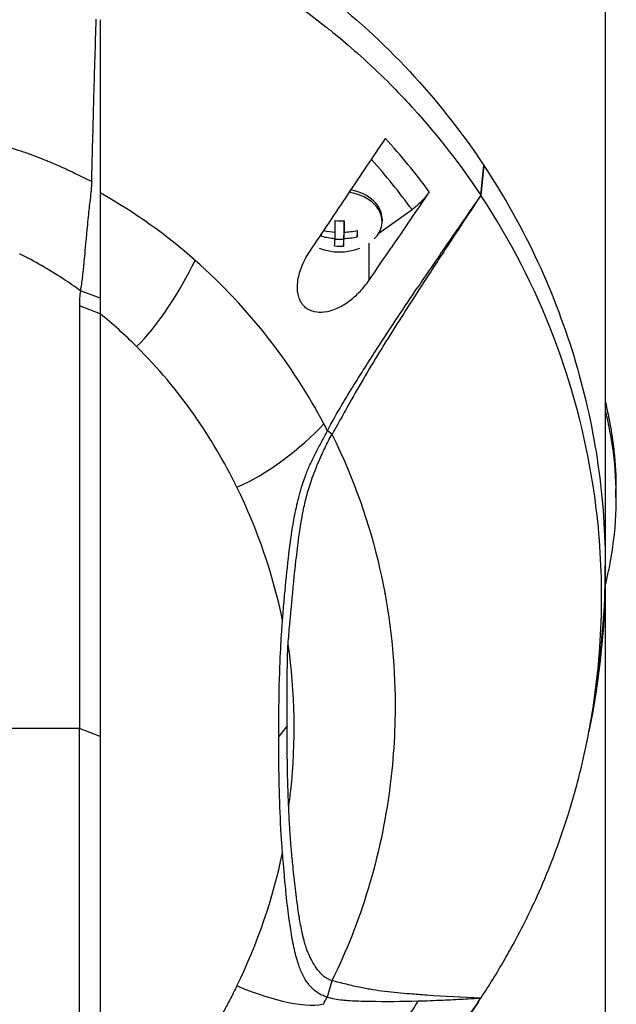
# Model space of a CAD drawing. Header units: millimetres. Extents: x 0 to 4378, y 0 to 2376.
# Tile 279 of 340: x 2226 to 2275, y 1161 to 1241. Entities that reach past the tile are written whole.
import ezdxf

# ---------------------------------------------------------------- set-up
doc = ezdxf.new("R2010")
doc.units = ezdxf.units.MM
doc.header["$LTSCALE"] = 0.2

# ---------------------------------------------------------------- blocks, each defined once
blk = doc.blocks.new('A$C547ff27e')
for p, q in [((59, 668.4), (59, 520)), ((48.929, 624.395), (49.171, 626.82)), ((49.182, 626.804), (48.937, 624.392)), ((49.182, 626.804), (49.171, 626.82)), ((40.687, 621.338), (43.37, 623.235)), ((37.876, 622.34), (37.869, 622.099)), ((40.95, 622.484), (40.95, 622.272)), ((37.131, 621.424), (37.131, 620.91)), ((37.855, 621.587), (37.834, 620.818)), ((37.869, 621.586), (37.855, 621.587)), ((37.855, 621.587), (37.855, 620.9)), ((37.869, 622.099), (37.869, 621.413)), ((38.943, 621.554), (38.943, 621.044)), ((37.834, 620.818), (37.128, 620.827)), ((37.834, 620.818), (37.834, 620.29)), ((39.904, 617.536), (39.904, 620.531)), ((39.904, 617.535), (39.904, 617.535)), ((18.145, 616.076), (16.552, 616.68)), ((16.474, 615.46), (16.474, 581.255)), ((18.145, 614.814), (16.474, 615.46)), ((18.145, 614.814), (18.146, 580.608)), ((36.898, 605.059), (36.536, 605.343)), ((38.668, 601.019), (38.668, 601.019)), ((59.861, 599.937), (59.861, 600.644)), ((40.215, 596.339), (40.215, 596.338)), ((33.837, 593.425), (33.836, 593.425)), ((58.986, 592.853), (58.986, 592.852)), ((58.492, 586.494), (58.193, 584.224)), ((16.474, 581.255), (5.014, 581.255)), ((16.474, 547.048), (16.474, 581.255)), ((18.146, 580.608), (16.474, 581.255)), ((33.271, 581.476), (32.59, 580.608)), ((18.146, 580.608), (18.145, 546.401)), ((41.422, 575.38), (41.421, 575.379)), ((41.426, 575.412), (41.427, 575.413)), ((32.808, 570.787), (32.808, 570.787)), ((36.896, 560.855), (36.504, 559.526)), ((45.734, 559.253), (45.734, 559.253))]:
    blk.add_line(p, q)
for centre, radius, start, end in [((37.5, 624.337), 4.52, 248.7153, 291.30349), ((0, 594.2), 59, 351.94051, 0.23936), ((0, 594.2), 41.225, 357.17062, 357.17364), ((0, 594.2), 41.725, 354.29335, 354.29643), ((0, 594.2), 42.5, 350.05615, 350.05927), ((0, 594.2), 41.225, 321.48922, 321.48935), ((0, 594.2), 41.725, 319.88855, 319.88869), ((0, 594.2), 42.5, 317.44319, 317.44334), ((0, 594.2), 59, 323.79064, 323.79068)]:
    blk.add_arc(centre, radius, start, end)
for centre, major_axis, ratio, start_param, end_param in [((28.395, 611.436), (-20.282, 28.61), 0.599718, 4.750751, 4.910369), ((27.7, 610.842), (-19.378, 27.638), 0.591246, 4.746501, 4.901906), ((37.5, 626.727), (5.5, 0), 0.707107, 0.057613, 0.057622), ((37.5, 622.272), (3.45, 0), 0.707107, 5.668245, 7.615338), ((37.5, 622.484), (3.45, 0), 0.707107, 0, 1.294245), ((37.138, 624.342), (-0.062, -4.505), 0.013709, 0.866046, 1.113193), ((37.528, 625.362), (-4.279, 0.117), 0.706974, 1.505395, 1.674966), ((37.862, 624.332), (0.062, 4.505), 0.013709, 4.007639, 4.254785), ((37.507, 624.593), (-4.503, 0.123), 0.706974, 1.30569, 1.509627), ((37.507, 624.593), (-4.503, 0.123), 0.706974, 1.670734, 1.917881), ((38.95, 624.317), (0.059, 4.28), 0.013709, 3.842299, 4.01187), ((36.05, 624.356), (-0.059, -4.28), 0.013709, 0.700706, 0.76324), ((37.493, 624.08), (4.503, -0.123), 0.706974, 4.404073, 4.65122), ((37.138, 624.342), (-0.062, -4.505), 0.013709, 0.457792, 0.704938), ((37.862, 624.332), (0.062, 4.505), 0.013709, 3.599384, 3.846531), ((37.493, 624.08), (4.503, -0.123), 0.706974, 4.812327, 5.059474), ((37.472, 623.311), (4.279, -0.117), 0.706974, 4.646988, 4.816559), ((-1080.39, 1294.856), (-1508.743, -2133.684), 0.5, 1.606688, 1.6079), ((32.256, 615.562), (-15.783, 0), 0.707088, 6.182869, 6.292314), ((-38.176, 525.303), (50.802, 93.208), 0.584526, 6.113536, 6.176367), ((-40.988, 584.627), (82.462, 1.556), 0.710539, 0.334686, 0.345134), ((7.261, 605.956), (12.855, 29.81), 0.938918, 5.009699, 5.009719), ((-47.538, 570.79), (-79.717, -22.186), 0.738727, 3.091652, 3.278177), ((-46.57, 590.111), (78.763, -21.819), 0.743337, 6.144865, 6.332544), ((31.044, 571.591), (-3.119, 0), 0.707107, 2.074334, 2.074348), ((37.5, 561.673), (-1.5, 0), 0.707107, 4.534188, 4.534524), ((-41.665, 579.548), (83.135, -0.014), 0.707141, 5.925311, 5.935893)]:
    blk.add_ellipse(centre, major_axis=major_axis, ratio=ratio, start_param=start_param, end_param=end_param)
for points, knots in [([(18.222, 650.33), (19.977, 649.759), (21.681, 649.111), (23.331, 648.401), (24.981, 647.691), (26.575, 646.917), (28.109, 646.086), (31.176, 644.425), (33.996, 642.542), (36.572, 640.507), (39.148, 638.472), (41.482, 636.284), (43.577, 633.989), (45.671, 631.694), (47.528, 629.292), (49.171, 626.82)], [-1, -1, -1, -1, -0.875, -0.875, -0.875, -0.75, -0.75, -0.75, -0.5, -0.5, -0.5, -0.25, -0.25, -0.25, 0, 0, 0, 0]), ([(18.141, 647.834), (19.748, 647.307), (21.452, 646.67), (23.225, 645.905), (23.852, 645.635), (24.665, 645.273), (25.646, 644.796), (26.87, 644.201), (27.632, 643.785), (27.98, 643.596), (28.95, 643.07), (29.689, 642.635), (30.223, 642.313), (30.955, 641.873), (31.672, 641.419), (32.373, 640.954), (33.776, 640.024), (35.118, 639.047), (36.399, 638.033), (36.439, 638.002), (36.449, 637.994), (36.474, 637.974), (37.271, 637.341), (38.509, 636.333), (40.063, 634.883), (41.569, 633.476), (42.634, 632.342), (43.365, 631.54), (43.402, 631.498), (43.465, 631.43), (43.515, 631.375), (45.41, 629.277), (47.234, 626.949), (48.929, 624.395)], [-1, -1, -1, -1, -0.875, -0.875, -0.875, -0.8125, -0.8125, -0.8125, -0.75, -0.75, -0.75, -0.6875, -0.6875, -0.6875, -0.625, -0.625, -0.625, -0.5000062, -0.5000062, -0.5000062, -0.4961503, -0.4961503, -0.4961503, -0.375, -0.375, -0.375, -0.2500563, -0.2500563, -0.2500563, -0.243637, -0.243637, -0.243637, 0, 0, 0, 0]), ([(17.495, 626.584), (17.52, 627.571), (17.546, 628.556), (17.598, 630.53), (17.625, 631.518), (17.709, 634.545), (17.768, 636.59), (17.831, 638.635)], [0.000002, 0.000002, 0.000002, 0.000002, 0.303764, 0.303764, 0.607969, 0.607969, 1.235162, 1.235162, 1.235162, 1.235162]), ([(18.145, 638.605), (18.145, 636.156), (18.145, 633.773), (18.145, 631.442), (18.145, 629.112), (18.145, 626.833), (18.143, 624.588)], [0.3954379, 0.3954379, 0.3954379, 0.3954379, 0.6978194, 0.6978194, 0.6978194, 0.9999999, 0.9999999, 0.9999999, 0.9999999]), ([(2.91, 629.793), (3.568, 629.727), (4.221, 629.639), (4.87, 629.539), (5.52, 629.438), (6.166, 629.327), (6.808, 629.207), (6.947, 629.181), (7.085, 629.154), (7.223, 629.128), (7.726, 629.03), (8.226, 628.926), (8.723, 628.813), (8.927, 628.767), (9.132, 628.72), (9.335, 628.67), (9.617, 628.602), (10.042, 628.498), (10.6, 628.339), (10.875, 628.261), (11.181, 628.17), (11.516, 628.061), (11.795, 627.97), (12.094, 627.868), (12.412, 627.752), (12.852, 627.593), (13.328, 627.409), (13.839, 627.2)], [0, 0, 0, 0, 0.1719472, 0.1719472, 0.1719472, 0.3438944, 0.3438944, 0.3438944, 0.3809524, 0.3809524, 0.3809524, 0.5158418, 0.5158418, 0.5158418, 0.5714286, 0.5714286, 0.5714286, 0.7453821, 0.7453821, 0.7453821, 0.830817, 0.830817, 0.830817, 0.9018777, 0.9018777, 0.9018777, 1, 1, 1, 1]), ([(38.215, 624.493), (38.717, 625.241), (39.221, 625.992), (40.224, 627.49), (40.727, 628.24), (41.229, 628.989)], [0, 0, 0, 0, 0.2704602, 0.2704602, 0.5409661, 0.5409661, 0.5409661, 0.5409661]), ([(13.839, 627.2), (14.077, 627.102), (14.39, 626.972), (14.773, 626.804), (15.283, 626.581), (15.585, 626.438), (15.689, 626.389), (16.294, 626.106), (16.886, 625.809), (17.467, 625.501)], [-1, -1, -1, -1, -0.75, -0.75, -0.75, -0.5, -0.5, -0.5, -0.0001638, -0.0001638, -0.0001638, -0.0001638]), ([(17.472, 625.673), (17.472, 625.677), (17.472, 625.681), (17.472, 625.685), (17.473, 625.742), (17.475, 625.799), (17.476, 625.856), (17.478, 625.913), (17.479, 625.97), (17.481, 626.027), (17.482, 626.084), (17.484, 626.141), (17.485, 626.198), (17.486, 626.255), (17.488, 626.312), (17.489, 626.369), (17.491, 626.426), (17.492, 626.483), (17.494, 626.54), (17.494, 626.555), (17.494, 626.569), (17.495, 626.584)], [0.0018334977, 0.0018334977, 0.0018334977, 0.0018334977, 0.001846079, 0.001846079, 0.001846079, 0.0020216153, 0.0020216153, 0.0020216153, 0.0021970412, 0.0021970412, 0.0021970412, 0.0023726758, 0.0023726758, 0.0023726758, 0.0025477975, 0.0025477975, 0.0025477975, 0.0027235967, 0.0027235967, 0.0027235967, 0.0027691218, 0.0027691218, 0.0027691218, 0.0027691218]), ([(49.182, 626.804), (50.865, 624.27), (52.316, 621.659), (53.546, 618.998), (54.776, 616.338), (55.786, 613.626), (56.595, 610.885), (57.403, 608.145), (58.007, 605.374), (58.406, 602.589), (58.805, 599.804), (59, 597.004), (59, 594.204), (58.999, 591.631), (58.829, 589.057), (58.492, 586.494)], [-1, -1, -1, -1, -0.875, -0.875, -0.875, -0.75, -0.75, -0.75, -0.625, -0.625, -0.625, -0.5, -0.5, -0.5, -0.3850838, -0.3850838, -0.3850838, -0.3850838]), ([(17.467, 625.501), (17.456, 625.032), (17.394, 624.58), (17.28, 623.587), (17.228, 623.125), (17.15, 622.377), (17.121, 622.082), (17.077, 621.625), (17.062, 621.459), (17.029, 621.109), (17.013, 620.924), (16.964, 620.375), (16.931, 620.013), (16.874, 619.395), (16.85, 619.134), (16.787, 618.493), (16.748, 618.114), (16.681, 617.564), (16.658, 617.382), (16.608, 617.027), (16.581, 616.851), (16.552, 616.68)], [-1.073424, -1.073424, -1.073424, -1.073424, -0.902098, -0.902098, -0.749165, -0.749165, -0.648905, -0.648905, -0.59156, -0.59156, -0.52565, -0.52565, -0.394132, -0.394132, -0.295251, -0.295251, -0.147629, -0.147629, -0.073806, -0.073806, 0, 0, 0, 0]), ([(17.467, 625.501), (17.468, 625.539), (17.468, 625.558), (17.47, 625.615), (17.471, 625.644), (17.472, 625.673)], [0.00009691, 0.00009691, 0.00009691, 0.00009691, 0.01189059, 0.01189059, 0.02363788, 0.02363788, 0.02363788, 0.02363788]), ([(18.143, 624.588), (18.143, 624.462), (18.144, 624.336), (18.144, 624.211), (18.144, 623.869), (18.144, 623.532), (18.143, 623.2), (18.143, 622.868), (18.142, 622.541), (18.142, 622.219), (18.142, 621.896), (18.142, 621.579), (18.142, 621.266), (18.142, 620.64), (18.143, 620.032), (18.143, 619.44), (18.144, 618.847), (18.144, 618.271), (18.144, 617.71), (18.144, 617.149), (18.145, 616.604), (18.145, 616.076)], [-1, -1, -1, -1, -0.960972, -0.960972, -0.960972, -0.8541973, -0.8541973, -0.8541973, -0.7474227, -0.7474227, -0.7474227, -0.640648, -0.640648, -0.640648, -0.4270987, -0.4270987, -0.4270987, -0.2135493, -0.2135493, -0.2135493, 0, 0, 0, 0]), ([(44.763, 624.688), (44.251, 623.932), (43.738, 623.176), (42.712, 621.665), (42.198, 620.909), (41.685, 620.154)], [0.0000037, 0.0000037, 0.0000037, 0.0000037, 0.2741089, 0.2741089, 0.5482071, 0.5482071, 0.5482071, 0.5482071]), ([(44.763, 624.688), (44.566, 624.397), (44.345, 624.124), (43.871, 623.63), (43.621, 623.413), (43.37, 623.235)], [0, 0, 0, 0, 0.1054177, 0.1054177, 0.211832, 0.211832, 0.211832, 0.211832]), ([(35.097, 619.848), (35.62, 620.625), (36.135, 621.392), (37.179, 622.948), (37.692, 623.713), (38.215, 624.493)], [0.0002569, 0.0002569, 0.0002569, 0.0002569, 0.2815399, 0.2815399, 0.5619015, 0.5619015, 0.5619015, 0.5619015]), ([(48.937, 624.392), (48.232, 623.334), (47.533, 622.276), (46.152, 620.173), (45.454, 619.104), (43.997, 616.859), (42.858, 615.101), (41.489, 612.936), (41.029, 612.199), (40.13, 610.725), (39.685, 609.979), (39.245, 609.219)], [-1.963979, -1.963979, -1.963979, -1.963979, -1.503891, -1.503891, -1.05427, -1.05427, -0.532904, -0.532904, -0.264896, -0.264896, -0.000001, -0.000001, -0.000001, -0.000001]), ([(48.929, 624.395), (48.505, 623.783), (48.081, 623.169), (47.23, 621.935), (46.803, 621.314), (45.527, 619.452), (44.673, 618.198), (43.833, 616.951)], [-0.9008257, -0.9008257, -0.9008257, -0.9008257, -0.6771992, -0.6771992, -0.4512251, -0.4512251, 0, 0, 0, 0]), ([(48.937, 624.392), (48.936, 624.393), (48.934, 624.393), (48.932, 624.394), (48.93, 624.395), (48.929, 624.395)], [0, 0, 0, 0, 0.001275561, 0.001275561, 0.002551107, 0.002551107, 0.002551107, 0.002551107]), ([(48.929, 559.443), (49.595, 560.447), (50.224, 561.462), (51.016, 562.83), (51.209, 563.172), (52.159, 564.893), (52.85, 566.277), (53.912, 568.633), (54.308, 569.578), (55.171, 571.793), (55.617, 573.068), (56.247, 575.086), (56.462, 575.825), (57.19, 578.523), (57.617, 580.504), (58.123, 583.629), (58.274, 584.775), (58.524, 587.212), (58.615, 588.518), (58.687, 590.521), (58.7, 591.218), (58.7, 592.259), (58.697, 592.607), (58.644, 595.659), (58.414, 598.359), (57.357, 605.096), (56.29, 609.098), (53.308, 616.906), (51.371, 620.721), (48.937, 624.392)], [-9.408292, -9.408292, -9.408292, -9.408292, -8.940225, -8.940225, -8.784061, -8.784061, -8.159936, -8.159936, -7.746635, -7.746635, -7.195733, -7.195733, -6.880511, -6.880511, -6.03378, -6.03378, -5.549642, -5.549642, -4.992589, -4.992589, -4.695557, -4.695557, -4.54853, -4.54853, -3.420514, -3.420514, -1.719638, -1.719638, 0, 0, 0, 0]), ([(36.41, 614.97), (36.167, 614.926), (35.927, 614.912), (35.417, 614.963), (35.155, 615.045), (34.814, 615.258), (34.711, 615.343), (34.55, 615.514), (34.489, 615.593), (34.378, 615.765), (34.329, 615.858), (34.228, 616.095), (34.183, 616.244), (34.091, 616.716), (34.086, 617.056), (34.175, 617.789), (34.279, 618.181), (34.597, 619.009), (34.828, 619.444), (35.097, 619.848)], [-0.7623764, -0.7623764, -0.7623764, -0.7623764, -0.6736588, -0.6736588, -0.5663891, -0.5663891, -0.5135419, -0.5135419, -0.4749692, -0.4749692, -0.4359064, -0.4359064, -0.3805891, -0.3805891, -0.2695912, -0.2695912, -0.1460617, -0.1460617, -0.0002815, -0.0002815, -0.0002815, -0.0002815]), ([(16.552, 616.68), (16.095, 617.01), (15.639, 617.324), (15.183, 617.623), (13.999, 618.4), (12.823, 619.068), (11.677, 619.633), (11.666, 619.638), (11.655, 619.643), (11.645, 619.648)], [-1, -1, -1, -1, -0.7241178, -0.7241178, -0.7241178, -0.0066416, -0.0066416, -0.0066416, 0, 0, 0, 0]), ([(36.238, 605.915), (34.98, 608.288), (33.5, 610.602), (31.772, 612.82), (30.043, 615.037), (28.066, 617.158), (25.828, 619.135)], [0, 0, 0, 0, 0.5, 0.5, 0.5, 1, 1, 1, 1]), ([(36.41, 614.97), (36.75, 615.032), (37.094, 615.153), (37.741, 615.47), (38.048, 615.662), (38.631, 616.103), (38.911, 616.353), (39.437, 616.906), (39.684, 617.212), (39.904, 617.535)], [0.0008937, 0.0008937, 0.0008937, 0.0008937, 0.1243393, 0.1243393, 0.2392492, 0.2392492, 0.3539051, 0.3539051, 0.4711433, 0.4711433, 0.4711433, 0.4711433]), ([(36.536, 605.343), (36.9, 606.054), (37.29, 606.753), (37.835, 607.677), (37.974, 607.908), (38.315, 608.47), (38.527, 608.813), (38.986, 609.549), (39.275, 610.006), (39.863, 610.931), (40.206, 611.466), (41.63, 613.664), (42.774, 615.38), (43.833, 616.951)], [0.000002, 0.000002, 0.000002, 0.000002, 0.24152, 0.24152, 0.323079, 0.323079, 0.438614, 0.438614, 0.597649, 0.597649, 0.817365, 0.817365, 1.502617, 1.502617, 1.502617, 1.502617]), ([(29.204, 600.787), (28.219, 602.799), (27.064, 604.771), (25.719, 606.677), (24.374, 608.583), (22.838, 610.422), (21.095, 612.159)], [-1, -1, -1, -1, -0.5, -0.5, -0.5, 0, 0, 0, 0]), ([(39.245, 609.219), (38.83, 608.502), (38.422, 607.773), (37.833, 606.72), (37.598, 606.3), (37.149, 605.503), (37.059, 605.345), (36.971, 605.192), (36.934, 605.126), (36.898, 605.06)], [-0.1355219, -0.1355219, -0.1355219, -0.1355219, -0.086038, -0.086038, -0.0532637, -0.0532637, -0.0231547, -0.0231547, 0, 0, 0, 0]), ([(59, 607.678), (59.001, 607.673), (59.002, 607.668), (59.039, 607.509), (59.076, 607.345), (59.122, 607.139), (59.133, 607.085), (59.154, 606.991), (59.163, 606.948), (59.182, 606.864), (59.188, 606.833), (59.203, 606.763), (59.213, 606.717), (59.239, 606.595), (59.254, 606.522), (59.291, 606.345), (59.312, 606.24), (59.363, 605.975), (59.393, 605.815), (59.449, 605.493), (59.476, 605.332), (59.581, 604.677), (59.646, 604.182), (59.807, 602.675), (59.861, 601.66), (59.861, 600.644)], [-7.2397832, -7.2397832, -7.2397832, -7.2397832, -7.2390372, -7.2390372, -7.2154363, -7.2154363, -7.2062893, -7.2062893, -7.1981312, -7.1981312, -7.1894816, -7.1894816, -7.1697467, -7.1697467, -7.1373366, -7.1373366, -7.0923724, -7.0923724, -7.0237854, -7.0237854, -6.9549367, -6.9549367, -6.7442417, -6.7442417, -6.3137939, -6.3137939, -6.3137939, -6.3137939]), ([(59.001, 606.971), (59.118, 606.464), (59.196, 606.091), (59.261, 605.782), (59.283, 605.676), (59.369, 605.243), (59.427, 604.921), (59.694, 603.296), (59.817, 601.988), (59.888, 599.263), (59.82, 597.847), (59.571, 595.823), (59.476, 595.211), (59.324, 594.402), (59.287, 594.212), (59.206, 593.829), (59.164, 593.638), (59.086, 593.284), (59.043, 593.097), (59, 592.911)], [0.316575, 0.316575, 0.316575, 0.316575, 0.3432593, 0.3432593, 0.3572552, 0.3572552, 0.400141, 0.400141, 0.5721057, 0.5721057, 0.7581527, 0.7581527, 0.8392653, 0.8392653, 0.8651236, 0.8651236, 0.8858206, 0.8858206, 0.9089999, 0.9089999, 0.9089999, 0.9089999]), ([(32.897, 590.008), (32.902, 590.068), (32.907, 590.128), (32.912, 590.188), (32.932, 590.432), (32.952, 590.678), (32.973, 590.923), (33.014, 591.414), (33.056, 591.908), (33.102, 592.405), (33.192, 593.398), (33.294, 594.401), (33.419, 595.422), (33.482, 595.932), (33.549, 596.447), (33.625, 596.966), (33.701, 597.486), (33.786, 598.011), (33.89, 598.543), (33.993, 599.074), (34.115, 599.613), (34.262, 600.16), (34.409, 600.707), (34.582, 601.263), (34.798, 601.829), (34.906, 602.112), (35.026, 602.397), (35.157, 602.684), (35.289, 602.971), (35.433, 603.261), (35.584, 603.552), (35.735, 603.844), (35.892, 604.139), (36.052, 604.437), (36.213, 604.735), (36.376, 605.037), (36.536, 605.343)], [-0.9999998, -0.9999998, -0.9999998, -0.9999998, -0.9872524, -0.9872524, -0.9872524, -0.9352918, -0.9352918, -0.9352918, -0.8313705, -0.8313705, -0.8313705, -0.6235279, -0.6235279, -0.6235279, -0.5196066, -0.5196066, -0.5196066, -0.4156852, -0.4156852, -0.4156852, -0.3117639, -0.3117639, -0.3117639, -0.2078426, -0.2078426, -0.2078426, -0.155882, -0.155882, -0.155882, -0.1039213, -0.1039213, -0.1039213, -0.0519607, -0.0519607, -0.0519607, 0, 0, 0, 0]), ([(33.352, 588.082), (33.389, 588.601), (33.433, 589.134), (33.483, 589.682), (33.499, 589.855), (33.516, 590.036), (33.535, 590.227), (33.542, 590.294), (33.551, 590.385), (33.562, 590.502), (33.576, 590.64), (33.589, 590.778), (33.602, 590.916), (33.616, 591.079), (33.629, 591.218), (33.639, 591.334), (33.75, 592.565), (33.862, 593.734), (33.987, 594.844), (34.062, 595.504), (34.141, 596.142), (34.227, 596.757), (34.333, 597.518), (34.445, 598.218), (34.571, 598.852), (34.652, 599.26), (34.74, 599.65), (34.835, 600.019), (34.95, 600.461), (35.085, 600.9), (35.236, 601.337), (35.419, 601.866), (35.625, 602.391), (35.849, 602.911), (35.931, 603.104), (36.012, 603.287), (36.091, 603.461), (36.185, 603.669), (36.281, 603.872), (36.378, 604.07), (36.453, 604.224), (36.53, 604.377), (36.608, 604.527), (36.702, 604.709), (36.799, 604.886), (36.898, 605.06)], [-1, -1, -1, -1, -0.875, -0.875, -0.875, -0.8333333, -0.8333333, -0.8333333, -0.8125, -0.8125, -0.8125, -0.78125, -0.78125, -0.78125, -0.75, -0.75, -0.75, -0.5, -0.5, -0.5, -0.375, -0.375, -0.375, -0.25, -0.25, -0.25, -0.1875, -0.1875, -0.1875, -0.125, -0.125, -0.125, -0.0625, -0.0625, -0.0625, -0.04375, -0.04375, -0.04375, -0.025, -0.025, -0.025, -0.0125, -0.0125, -0.0125, -0.0000001, -0.0000001, -0.0000001, -0.0000001]), ([(36.898, 605.059), (40.476, 597.777), (41.893, 590.552), (41.997, 583.869), (42.036, 581.345), (41.885, 578.895), (41.582, 576.533), (40.845, 570.788), (39.186, 565.497), (36.896, 560.855)], [-0.9999791, -0.9999791, -0.9999791, -0.9999791, -0.5645506, -0.5645506, -0.5645506, -0.4000732, -0.4000732, -0.4000732, -0.0000003, -0.0000003, -0.0000003, -0.0000003]), ([(32.59, 580.608), (32.591, 582.171), (32.609, 583.738), (32.728, 587.827), (32.837, 589.268), (32.897, 590.008)], [-0.5111435, -0.5111435, -0.5111435, -0.5111435, -0.3146577, -0.3146577, -0.0000106, -0.0000106, -0.0000106, -0.0000106]), ([(33.271, 581.476), (33.273, 582.577), (33.28, 583.678), (33.281, 585.338), (33.283, 585.895), (33.301, 587.076), (33.319, 587.615), (33.352, 588.082)], [-0.6888251, -0.6888251, -0.6888251, -0.6888251, -0.3635902, -0.3635902, -0.1985049, -0.1985049, -0.000001, -0.000001, -0.000001, -0.000001]), ([(33.397, 574.87), (33.46, 575.33), (33.517, 575.791), (33.566, 576.251), (33.991, 580.182), (33.931, 584.152), (33.352, 588.082)], [-0.9999957, -0.9999957, -0.9999957, -0.9999957, -0.8951223, -0.8951223, -0.8951223, 0, 0, 0, 0]), ([(33.397, 574.87), (33.385, 575.145), (33.373, 575.42), (33.353, 575.964), (33.343, 576.241), (33.318, 577.071), (33.305, 577.622), (33.276, 579.274), (33.269, 580.375), (33.271, 581.476)], [-0.9417224, -0.9417224, -0.9417224, -0.9417224, -0.8197087, -0.8197087, -0.7007719, -0.7007719, -0.467177, -0.467177, 0, 0, 0, 0]), ([(32.897, 571.208), (32.883, 571.375), (32.811, 572.311), (32.627, 575.92), (32.588, 578.264), (32.59, 580.608)], [-1.532401, -1.532401, -1.532401, -1.532401, -0.994638, -0.994638, 0, 0, 0, 0]), ([(36.896, 560.855), (36.816, 560.876), (36.739, 560.904), (36.665, 560.938), (36.587, 560.974), (36.513, 561.015), (36.443, 561.061), (36.401, 561.088), (36.361, 561.116), (36.321, 561.145), (36.317, 561.148), (36.213, 561.216), (36.034, 561.398), (36.011, 561.421), (35.987, 561.446), (35.962, 561.473), (35.888, 561.553), (35.79, 561.668), (35.676, 561.826), (35.643, 561.87), (35.61, 561.918), (35.575, 561.97), (35.575, 561.97), (35.497, 562.078), (35.361, 562.317), (35.323, 562.383), (35.28, 562.459), (35.234, 562.546), (35.177, 562.653), (35.126, 562.756), (35.081, 562.853), (35.038, 562.945), (35.001, 563.031), (34.969, 563.111), (34.921, 563.226), (34.882, 563.332), (34.848, 563.428), (34.836, 563.462), (34.825, 563.495), (34.814, 563.526), (34.753, 563.707), (34.713, 563.845), (34.688, 563.934), (34.619, 564.173), (34.559, 564.418), (34.504, 564.666), (34.499, 564.689), (34.494, 564.711), (34.49, 564.733), (34.396, 565.17), (34.323, 565.585), (34.259, 565.971), (34.177, 566.467), (34.113, 566.916), (34.06, 567.314), (34.01, 567.684), (33.97, 568.009), (33.938, 568.288), (33.869, 568.878), (33.806, 569.475), (33.747, 570.075), (33.701, 570.541), (33.658, 571.009), (33.614, 571.48), (33.609, 571.538), (33.603, 571.596), (33.598, 571.654), (33.592, 571.714), (33.587, 571.774), (33.582, 571.833), (33.581, 571.842), (33.58, 571.851), (33.579, 571.86), (33.573, 571.929), (33.568, 571.997), (33.563, 572.065), (33.563, 572.07), (33.56, 572.111), (33.554, 572.187), (33.552, 572.211), (33.55, 572.238), (33.548, 572.269), (33.545, 572.304), (33.543, 572.336), (33.541, 572.365), (33.538, 572.408), (33.536, 572.443), (33.534, 572.472), (33.532, 572.495), (33.53, 572.519), (33.529, 572.542), (33.521, 572.66), (33.513, 572.779), (33.505, 572.897), (33.497, 573.025), (33.488, 573.152), (33.481, 573.28), (33.449, 573.808), (33.421, 574.339), (33.397, 574.87)], [0, 0, 0, 0, 0.00764, 0.00764, 0.00764, 0.01566, 0.01566, 0.01566, 0.020408, 0.020408, 0.020408, 0.038509, 0.038509, 0.038509, 0.040816, 0.040816, 0.040816, 0.064691, 0.064691, 0.064691, 0.071429, 0.071429, 0.071429, 0.099405, 0.099405, 0.099405, 0.107143, 0.107143, 0.107143, 0.125428, 0.125428, 0.125428, 0.142857, 0.142857, 0.142857, 0.162655, 0.162655, 0.162655, 0.169643, 0.169643, 0.169643, 0.196429, 0.196429, 0.196429, 0.245604, 0.245604, 0.245604, 0.25, 0.25, 0.25, 0.322006, 0.322006, 0.322006, 0.414295, 0.414295, 0.414295, 0.5, 0.5, 0.5, 0.633494, 0.633494, 0.633494, 0.737175, 0.737175, 0.737175, 0.75, 0.75, 0.75, 0.763571, 0.763571, 0.763571, 0.765625, 0.765625, 0.765625, 0.78125, 0.78125, 0.78125, 0.793169, 0.793169, 0.793169, 0.796875, 0.796875, 0.796875, 0.803135, 0.803135, 0.803135, 0.8125, 0.8125, 0.8125, 0.81794, 0.81794, 0.81794, 0.845461, 0.845461, 0.845461, 0.875, 0.875, 0.875, 1, 1, 1, 1]), ([(36.504, 559.526), (36.452, 559.541), (36.399, 559.557), (36.29, 559.597), (36.231, 559.621), (36.061, 559.691), (35.949, 559.747), (35.581, 559.973), (35.347, 560.174), (35.068, 560.491), (35.004, 560.569), (34.871, 560.747), (34.802, 560.849), (34.61, 561.162), (34.507, 561.368), (34.349, 561.747), (34.292, 561.9), (34.185, 562.202), (34.129, 562.376), (34.014, 562.76), (33.957, 562.974), (33.875, 563.306), (33.848, 563.423), (33.763, 563.81), (33.711, 564.083), (33.536, 565.081), (33.364, 566.234), (33.167, 568.134), (33.139, 568.419), (33.092, 568.914), (33.073, 569.125), (32.968, 570.304), (32.908, 571.055), (32.897, 571.208)], [0, 0, 0, 0, 0.034982, 0.034982, 0.072237, 0.072237, 0.161519, 0.161519, 0.359017, 0.359017, 0.420319, 0.420319, 0.493338, 0.493338, 0.636974, 0.636974, 0.720529, 0.720529, 0.828512, 0.828512, 0.956629, 0.956629, 1.026249, 1.026249, 1.183054, 1.183054, 1.596346, 1.596346, 1.668527, 1.668527, 1.721789, 1.721789, 1.964899, 1.964899, 1.964899, 1.964899]), ([(39.24, 560.29), (38.839, 560.372), (38.446, 560.465), (37.673, 560.658), (37.287, 560.758), (36.896, 560.855)], [-0.4793475, -0.4793475, -0.4793475, -0.4793475, -0.2408421, -0.2408421, 0, 0, 0, 0]), ([(29.204, 560.428), (29.049, 560.11), (28.888, 559.794), (28.724, 559.477), (28.561, 559.161), (28.393, 558.847), (28.219, 558.533), (28.045, 558.22), (27.867, 557.908), (27.685, 557.597), (27.503, 557.286), (27.317, 556.976), (27.127, 556.667), (26.746, 556.05), (26.346, 555.439), (25.927, 554.835), (25.508, 554.23), (25.069, 553.633), (24.611, 553.042), (24.154, 552.452), (23.678, 551.868), (23.181, 551.294), (22.684, 550.72), (22.167, 550.154), (21.629, 549.599), (21.091, 549.044), (20.536, 548.496), (19.955, 547.963), (19.664, 547.697), (19.366, 547.434), (19.066, 547.173), (18.915, 547.042), (18.765, 546.912), (18.611, 546.784), (18.534, 546.719), (18.456, 546.656), (18.378, 546.592), (18.301, 546.528), (18.223, 546.464), (18.145, 546.401)], [0, 0, 0, 0, 0.0625, 0.0625, 0.0625, 0.125, 0.125, 0.125, 0.1875, 0.1875, 0.1875, 0.25, 0.25, 0.25, 0.375, 0.375, 0.375, 0.5, 0.5, 0.5, 0.625, 0.625, 0.625, 0.75, 0.75, 0.75, 0.875, 0.875, 0.875, 0.9375, 0.9375, 0.9375, 0.96875, 0.96875, 0.96875, 0.984375, 0.984375, 0.984375, 1, 1, 1, 1]), ([(48.929, 559.443), (47.463, 559.5), (46.013, 559.576), (44.115, 559.709), (43.659, 559.744), (42.54, 559.836), (41.857, 559.899), (40.85, 560.022), (40.522, 560.067), (40.026, 560.145), (39.864, 560.172), (39.634, 560.213), (39.555, 560.228), (39.397, 560.258), (39.318, 560.274), (39.24, 560.29)], [-1.645876, -1.645876, -1.645876, -1.645876, -0.917638, -0.917638, -0.68663, -0.68663, -0.348383, -0.348383, -0.182186, -0.182186, -0.094439, -0.094439, -0.047262, -0.047262, -0.000001, -0.000001, -0.000001, -0.000001]), ([(18.155, 535.989), (18.922, 536.245), (19.785, 536.543), (20.73, 536.901), (20.834, 536.941), (20.897, 536.965), (20.981, 536.997), (21.666, 537.26), (22.418, 537.563), (23.232, 537.914), (23.272, 537.932), (23.35, 537.965), (23.404, 537.989), (23.65, 538.096), (23.796, 538.161), (23.844, 538.183), (23.854, 538.187), (23.917, 538.215), (23.957, 538.233), (24.181, 538.334), (24.346, 538.41), (24.452, 538.459), (24.539, 538.499), (24.677, 538.564), (24.838, 538.639), (24.904, 538.671), (24.976, 538.705), (25.054, 538.742), (25.323, 538.87), (25.521, 538.967), (25.649, 539.03), (25.674, 539.042), (25.732, 539.07), (25.773, 539.091), (26.161, 539.281), (26.511, 539.457), (26.824, 539.616), (26.948, 539.678), (27.142, 539.777), (27.404, 539.912), (27.407, 539.913), (27.41, 539.915), (27.413, 539.916), (27.586, 540.006), (27.775, 540.105), (27.978, 540.213), (27.982, 540.215), (27.986, 540.217), (27.99, 540.219), (28.113, 540.284), (28.299, 540.384), (28.548, 540.52), (28.795, 540.655), (28.982, 540.759), (29.111, 540.832), (29.116, 540.834), (29.122, 540.837), (29.127, 540.84), (29.308, 540.942), (29.488, 541.045), (29.668, 541.148), (29.853, 541.255), (30.037, 541.362), (30.219, 541.47), (30.226, 541.474), (30.232, 541.478), (30.238, 541.482), (30.472, 541.621), (30.647, 541.727), (30.765, 541.799), (30.967, 541.923), (31.146, 542.037), (31.305, 542.14), (31.31, 542.143), (31.316, 542.147), (31.321, 542.15), (31.411, 542.209), (31.585, 542.322), (31.839, 542.491), (32.068, 542.644), (32.244, 542.763), (32.368, 542.847), (33.116, 543.355), (33.797, 543.84), (34.417, 544.294), (34.42, 544.296), (34.423, 544.298), (34.426, 544.3), (35.109, 544.801), (35.762, 545.297), (36.385, 545.787), (36.388, 545.789), (36.39, 545.79), (36.393, 545.792), (36.528, 545.898), (36.687, 546.024), (36.87, 546.171), (37.028, 546.296), (37.184, 546.422), (37.34, 546.549), (37.471, 546.657), (37.625, 546.783), (37.757, 546.894), (37.941, 547.047), (38.111, 547.191), (38.269, 547.327), (38.526, 547.547), (38.829, 547.812), (39.173, 548.123), (39.173, 548.123), (39.173, 548.123), (39.173, 548.123), (39.238, 548.182), (39.387, 548.316), (39.616, 548.527), (39.798, 548.694), (39.942, 548.83), (40.052, 548.933), (40.156, 549.031), (40.296, 549.162), (40.448, 549.307), (40.457, 549.316), (40.467, 549.325), (40.477, 549.335), (40.522, 549.378), (40.597, 549.449), (40.701, 549.549), (40.771, 549.617), (40.841, 549.685), (40.911, 549.753), (40.982, 549.822), (41.054, 549.892), (41.125, 549.962), (41.169, 550.006), (41.24, 550.075), (41.335, 550.17), (41.473, 550.307), (41.611, 550.445), (41.747, 550.584), (41.79, 550.627), (41.807, 550.644), (41.837, 550.675), (42.203, 551.047), (42.716, 551.578), (43.354, 552.279), (43.378, 552.306), (43.379, 552.306), (43.391, 552.32), (44.05, 553.045), (45.061, 554.185), (46.306, 555.787), (47.514, 557.34), (48.351, 558.566), (48.92, 559.422)], [0, 0, 0, 0, 0.0623366, 0.0623366, 0.0623366, 0.069186, 0.069186, 0.069186, 0.1248987, 0.1248987, 0.1248987, 0.1276542, 0.1276542, 0.1276542, 0.1403453, 0.1403453, 0.1403453, 0.1427178, 0.1427178, 0.1427178, 0.1561864, 0.1561864, 0.1561864, 0.1672576, 0.1672576, 0.1672576, 0.171875, 0.171875, 0.171875, 0.1874825, 0.1874825, 0.1874825, 0.190473, 0.190473, 0.190473, 0.21875, 0.21875, 0.21875, 0.234375, 0.234375, 0.234375, 0.2346346, 0.2346346, 0.2346346, 0.25, 0.25, 0.25, 0.2505104, 0.2505104, 0.2505104, 0.265625, 0.265625, 0.265625, 0.28125, 0.28125, 0.28125, 0.2816748, 0.2816748, 0.2816748, 0.296875, 0.296875, 0.296875, 0.3125, 0.3125, 0.3125, 0.3129087, 0.3129087, 0.3129087, 0.328125, 0.328125, 0.328125, 0.34375, 0.34375, 0.34375, 0.3447035, 0.3447035, 0.3447035, 0.359375, 0.359375, 0.359375, 0.375, 0.375, 0.375, 0.4372165, 0.4372165, 0.4372165, 0.4375, 0.4375, 0.4375, 0.4997509, 0.4997509, 0.4997509, 0.5, 0.5, 0.5, 0.515625, 0.515625, 0.515625, 0.5311639, 0.5311639, 0.5311639, 0.5443126, 0.5443126, 0.5443126, 0.5625, 0.5625, 0.5625, 0.5937393, 0.5937393, 0.5937393, 0.5937885, 0.5937885, 0.5937885, 0.609375, 0.609375, 0.609375, 0.6248752, 0.6248752, 0.6248752, 0.6396815, 0.6396815, 0.6396815, 0.640625, 0.640625, 0.640625, 0.6484375, 0.6484375, 0.6484375, 0.6561389, 0.6561389, 0.6561389, 0.6640625, 0.6640625, 0.6640625, 0.671875, 0.671875, 0.671875, 0.6873906, 0.6873906, 0.6873906, 0.6922368, 0.6922368, 0.6922368, 0.7499231, 0.7499231, 0.7499231, 0.7521711, 0.7521711, 0.7521711, 0.875, 0.875, 0.875, 0.9999941, 0.9999941, 0.9999941, 0.9999941]), ([(43.839, 559.186), (42.582, 559.151), (41.211, 559.14), (39.365, 559.177), (38.702, 559.195), (38.031, 559.24), (37.889, 559.252), (37.534, 559.29), (37.323, 559.321), (36.908, 559.404), (36.704, 559.458), (36.504, 559.526)], [-1.299151, -1.299151, -1.299151, -1.299151, -0.639564, -0.639564, -0.336026, -0.336026, -0.252217, -0.252217, -0.126146, -0.126146, -0.000001, -0.000001, -0.000001, -0.000001]), ([(48.92, 559.422), (48.858, 559.419), (48.796, 559.415), (48.735, 559.411), (48.598, 559.403), (48.461, 559.395), (48.324, 559.387), (48.051, 559.371), (47.778, 559.356), (47.505, 559.341), (46.958, 559.311), (46.413, 559.284), (45.869, 559.259), (45.19, 559.229), (44.513, 559.204), (43.839, 559.186)], [0, 0, 0, 0, 0.0143032, 0.0143032, 0.0143032, 0.0459752, 0.0459752, 0.0459752, 0.1093817, 0.1093817, 0.1093817, 0.2363905, 0.2363905, 0.2363905, 0.3949464, 0.3949464, 0.3949464, 0.3949464]), ([(48.92, 559.422), (48.922, 559.426), (48.923, 559.429), (48.926, 559.436), (48.928, 559.44), (48.929, 559.443)], [0.000005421, 0.000005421, 0.000005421, 0.000005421, 0.001205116, 0.001205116, 0.002404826, 0.002404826, 0.002404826, 0.002404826]), ([(48.732, 559.14), (46.901, 556.364), (44.857, 553.767), (42.603, 551.353), (42.512, 551.256), (42.421, 551.159), (42.329, 551.062), (39.71, 548.296), (36.772, 545.745), (33.652, 543.539), (33.555, 543.47), (33.458, 543.402), (33.36, 543.334), (30.198, 541.127), (26.847, 539.253), (23.308, 537.71), (23.233, 537.678), (23.158, 537.645), (23.082, 537.613), (19.489, 536.066), (15.699, 534.871), (11.886, 534.079), (11.854, 534.072), (11.822, 534.065), (11.79, 534.059), (7.944, 533.266), (4.031, 532.86), (0.049, 532.857), (0.024, 532.857), (0, 532.857), (-0.025, 532.857), (-3.983, 532.859), (-7.892, 533.258), (-11.753, 534.051), (-11.832, 534.067), (-11.91, 534.084), (-11.989, 534.1), (-15.793, 534.898), (-19.507, 536.077), (-23.036, 537.593), (-23.155, 537.644), (-23.273, 537.695), (-23.39, 537.747), (-27.014, 539.332), (-30.499, 541.299), (-33.762, 543.617), (-36.859, 545.818), (-39.701, 548.29), (-42.288, 551.018), (-42.412, 551.149), (-42.535, 551.28), (-42.658, 551.412), (-44.898, 553.818), (-46.96, 556.449), (-48.779, 559.213)], [0.1952757, 0.1952757, 0.1952757, 0.1952757, 0.2478794, 0.2478794, 0.2478794, 0.25, 0.25, 0.25, 0.3106171, 0.3106171, 0.3106171, 0.3125, 0.3125, 0.3125, 0.3737034, 0.3737034, 0.3737034, 0.375, 0.375, 0.375, 0.4369794, 0.4369794, 0.4369794, 0.4375, 0.4375, 0.4375, 0.5, 0.5, 0.5, 0.5003876, 0.5003876, 0.5003876, 0.5625, 0.5625, 0.5625, 0.5637682, 0.5637682, 0.5637682, 0.625, 0.625, 0.625, 0.6270506, 0.6270506, 0.6270506, 0.6901228, 0.6901228, 0.6901228, 0.75, 0.75, 0.75, 0.7528673, 0.7528673, 0.7528673, 0.8051833, 0.8051833, 0.8051833, 0.8051833])]:
    blk.add_open_spline(points, degree=3, knots=knots)
for points in [[(25.828, 619.135), (23.556, 621.141), (21.005, 622.997), (18.143, 624.588)], [(21.095, 612.159), (22.752, 613.705), (24.621, 616.655), (25.828, 619.135)], [(18.145, 616.076), (18.145, 615.643), (18.145, 615.221), (18.145, 614.814)], [(29.204, 600.787), (31.522, 601.735), (34.436, 603.927), (36.238, 605.915)], [(59, 594.2), (59, 589.775), (58.556, 585.338), (57.678, 581.007)], [(38.571, 564.657), (38.572, 564.657), (38.572, 564.658), (38.573, 564.659)], [(36.2, 558.942), (34.437, 558.551), (31.522, 559.463), (29.204, 560.428)], [(48.972, 559.508), (48.953, 559.479), (48.935, 559.451), (48.916, 559.422)], [(43.839, 559.186), (43.163, 558.1), (42.448, 557.029), (41.69, 555.976)]]:
    blk.add_open_spline(points, degree=3)

msp = doc.modelspace()

# ---------------------------------------------------------------- block references
msp.add_blockref('A$C547ff27e', (2214.674, 602.257))

doc.saveas('drawing.dxf')
